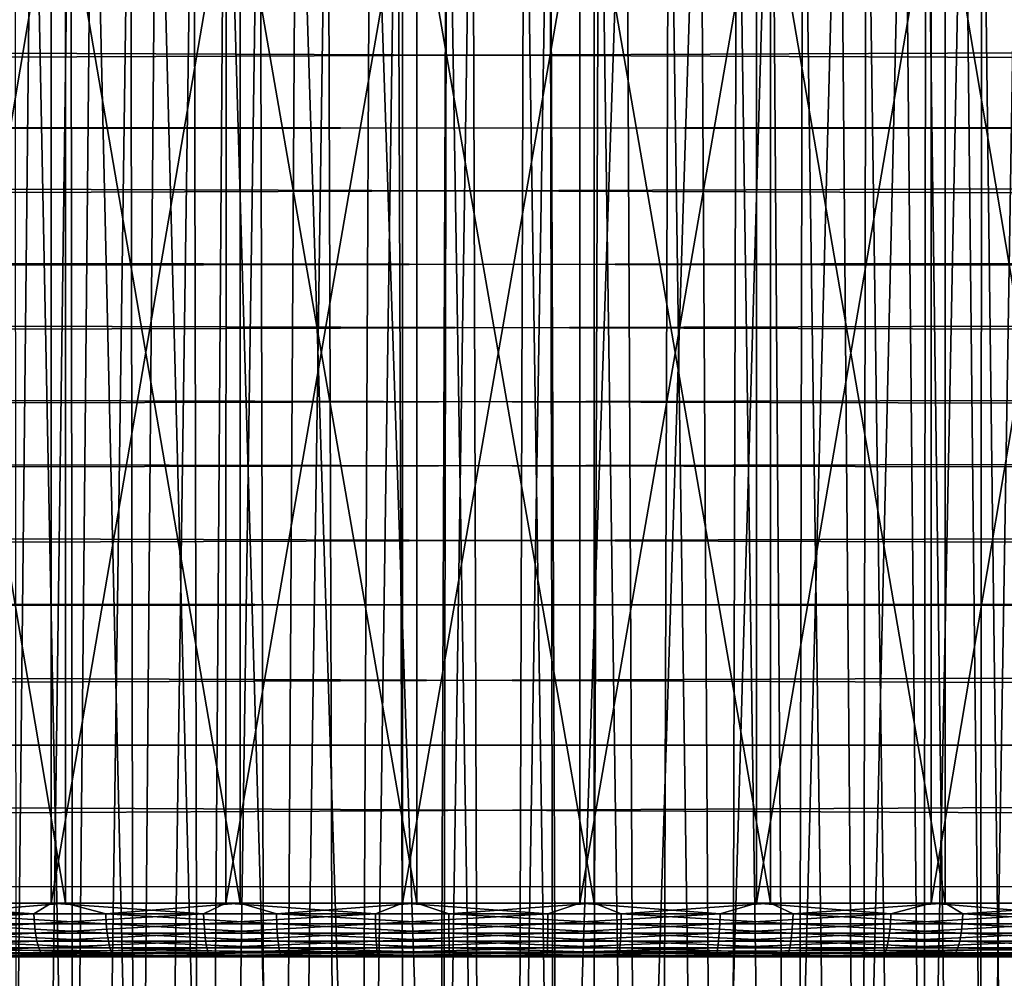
# Model space of a CAD drawing. Header units: millimetres. Extents: x -165 to 184, y -135 to 242.
# Tile 248 of 307: x 96.57 to 101.16, y 0.1 to 4.57. Entities that reach past the tile are written whole.
import ezdxf

# ---------------------------------------------------------------- set-up
doc = ezdxf.new("R2010")
doc.units = ezdxf.units.MM
doc.header["$LTSCALE"] = 81.481481
for name, color, linetype in [('217', 7, 'CONTINUOUS'), ('218', 7, 'CONTINUOUS'), ('222', 7, 'CONTINUOUS'), ('223', 7, 'CONTINUOUS'), ('225', 7, 'CONTINUOUS'), ('226', 7, 'CONTINUOUS'), ('261', 7, 'CONTINUOUS'), ('263', 7, 'CONTINUOUS')]:
    doc.layers.add(name, color=color, linetype=linetype)

msp = doc.modelspace()

# ---------------------------------------------------------------- linework, layer by layer
at = {"layer": '217', "linetype": 'CONTINUOUS'}
for points in [[(96.8054, 6.2, 2.815), (96.5448, 6.2, 2.6109), (96.5581, -12.3, 2.6222), (96.8054, 6.2, 2.815)], [(96.8268, -12.3, 2.83), (96.8054, 6.2, 2.815), (96.5581, -12.3, 2.6222), (96.8268, -12.3, 2.83)], [(97.0844, 6.2, 2.9932), (96.8054, 6.2, 2.815), (96.8268, -12.3, 2.83), (97.0844, 6.2, 2.9932)], [(97.1147, -12.3, 3.0104), (97.0844, 6.2, 2.9932), (96.8268, -12.3, 2.83), (97.1147, -12.3, 3.0104)], [(97.3791, 6.2, 3.1438), (97.0844, 6.2, 2.9932), (97.1147, -12.3, 3.0104), (97.3791, 6.2, 3.1438)], [(97.419, -12.3, 3.1615), (97.3791, 6.2, 3.1438), (97.1147, -12.3, 3.0104), (97.419, -12.3, 3.1615)], [(97.687, 6.2, 3.2655), (97.3791, 6.2, 3.1438), (97.419, -12.3, 3.1615), (97.687, 6.2, 3.2655)], [(97.7366, -12.3, 3.282), (97.687, 6.2, 3.2655), (97.419, -12.3, 3.1615), (97.7366, -12.3, 3.282)], [(98.005, 6.2, 3.3572), (97.687, 6.2, 3.2655), (97.7366, -12.3, 3.282), (98.005, 6.2, 3.3572)], [(98.0646, -12.3, 3.3707), (98.005, 6.2, 3.3572), (97.7366, -12.3, 3.282), (98.0646, -12.3, 3.3707)], [(98.3304, 6.2, 3.4179), (98.005, 6.2, 3.3572), (98.0646, -12.3, 3.3707), (98.3304, 6.2, 3.4179)], [(98.3996, -12.3, 3.4267), (98.3304, 6.2, 3.4179), (98.0646, -12.3, 3.3707), (98.3996, -12.3, 3.4267)], [(98.6797, 6.2, 3.4479), (98.3304, 6.2, 3.4179), (98.3996, -12.3, 3.4267), (98.6797, 6.2, 3.4479)], [(98.7386, -12.3, 3.4495), (98.6797, 6.2, 3.4479), (98.3996, -12.3, 3.4267), (98.7386, -12.3, 3.4495)], [(99.0409, 6.2, 3.4416), (98.6797, 6.2, 3.4479), (98.7386, -12.3, 3.4495), (99.0409, 6.2, 3.4416)], [(99.0782, -12.3, 3.4388), (99.0409, 6.2, 3.4416), (98.7386, -12.3, 3.4495), (99.0782, -12.3, 3.4388)], [(99.3961, 6.2, 3.3981), (99.0409, 6.2, 3.4416), (99.0782, -3.3, 3.4388), (99.3961, 6.2, 3.3981)], [(99.0782, -3.3, 3.4388), (99.0409, 6.2, 3.4416), (99.0782, -12.3, 3.4388), (99.0782, -3.3, 3.4388)], [(99.4421, -3.3, 3.3897), (99.3961, 6.2, 3.3981), (99.0782, -3.3, 3.4388), (99.4421, -3.3, 3.3897)], [(99.742, 6.2, 3.3189), (99.3961, 6.2, 3.3981), (99.4421, -3.3, 3.3897), (99.742, 6.2, 3.3189)], [(99.7987, -3.3, 3.3023), (99.742, 6.2, 3.3189), (99.4421, -3.3, 3.3897), (99.7987, -3.3, 3.3023)], [(100.0755, 6.2, 3.2056), (99.742, 6.2, 3.3189), (99.7987, -3.3, 3.3023), (100.0755, 6.2, 3.2056)], [(100.1441, -3.3, 3.1774), (100.0755, 6.2, 3.2056), (99.7987, -3.3, 3.3023), (100.1441, -3.3, 3.1774)], [(100.3934, 6.2, 3.06), (100.0755, 6.2, 3.2056), (100.1441, -3.3, 3.1774), (100.3934, 6.2, 3.06)], [(100.4742, -3.3, 3.0166), (100.3934, 6.2, 3.06), (100.1441, -3.3, 3.1774), (100.4742, -3.3, 3.0166)], [(100.6931, 6.2, 2.8842), (100.3934, 6.2, 3.06), (100.4742, -3.3, 3.0166), (100.6931, 6.2, 2.8842)], [(100.7853, -3.3, 2.8215), (100.6931, 6.2, 2.8842), (100.4742, -3.3, 3.0166), (100.7853, -3.3, 2.8215)], [(100.9722, 6.2, 2.6803), (100.6931, 6.2, 2.8842), (100.7853, -3.3, 2.8215), (100.9722, 6.2, 2.6803)], [(101.074, -3.3, 2.5945), (100.9722, 6.2, 2.6803), (100.7853, -3.3, 2.8215), (101.074, -3.3, 2.5945)], [(101.2283, 6.2, 2.4507), (100.9722, 6.2, 2.6803), (101.074, -3.3, 2.5945), (101.2283, 6.2, 2.4507)], [(101.3368, -3.3, 2.3381), (101.2283, 6.2, 2.4507), (101.074, -3.3, 2.5945), (101.3368, -3.3, 2.3381)]]:
    msp.add_3dface(points, dxfattribs=at)
at = {"layer": '218', "linetype": 'CONTINUOUS'}
for points in [[(96.6278, 6.2, -2.6803), (96.526, -3.3, -2.5945), (96.3717, 6.2, -2.4507), (96.6278, 6.2, -2.6803)], [(96.8147, -3.3, -2.8215), (96.526, -3.3, -2.5945), (96.6278, 6.2, -2.6803), (96.8147, -3.3, -2.8215)], [(96.9069, 6.2, -2.8842), (96.8147, -3.3, -2.8215), (96.6278, 6.2, -2.6803), (96.9069, 6.2, -2.8842)], [(97.1258, -3.3, -3.0166), (96.8147, -3.3, -2.8215), (96.9069, 6.2, -2.8842), (97.1258, -3.3, -3.0166)], [(97.2066, 6.2, -3.06), (97.1258, -3.3, -3.0166), (96.9069, 6.2, -2.8842), (97.2066, 6.2, -3.06)], [(97.4559, -3.3, -3.1774), (97.1258, -3.3, -3.0166), (97.2066, 6.2, -3.06), (97.4559, -3.3, -3.1774)], [(97.5245, 6.2, -3.2056), (97.4559, -3.3, -3.1774), (97.2066, 6.2, -3.06), (97.5245, 6.2, -3.2056)], [(97.8013, -3.3, -3.3023), (97.4559, -3.3, -3.1774), (97.5245, 6.2, -3.2056), (97.8013, -3.3, -3.3023)], [(97.858, 6.2, -3.3189), (97.8013, -3.3, -3.3023), (97.5245, 6.2, -3.2056), (97.858, 6.2, -3.3189)], [(98.1579, -3.3, -3.3897), (97.8013, -3.3, -3.3023), (97.858, 6.2, -3.3189), (98.1579, -3.3, -3.3897)], [(98.2039, 6.2, -3.3981), (98.1579, -3.3, -3.3897), (97.858, 6.2, -3.3189), (98.2039, 6.2, -3.3981)], [(98.5218, -3.3, -3.4388), (98.1579, -3.3, -3.3897), (98.2039, 6.2, -3.3981), (98.5218, -3.3, -3.4388)], [(98.5591, 6.2, -3.4416), (98.5218, -3.3, -3.4388), (98.2039, 6.2, -3.3981), (98.5591, 6.2, -3.4416)], [(98.5218, -12.3, -3.4388), (98.5218, -3.3, -3.4388), (98.5591, 6.2, -3.4416), (98.5218, -12.3, -3.4388)], [(98.8614, -12.3, -3.4495), (98.5218, -12.3, -3.4388), (98.5591, 6.2, -3.4416), (98.8614, -12.3, -3.4495)], [(98.9203, 6.2, -3.4479), (98.8614, -12.3, -3.4495), (98.5591, 6.2, -3.4416), (98.9203, 6.2, -3.4479)], [(99.2004, -12.3, -3.4267), (98.8614, -12.3, -3.4495), (98.9203, 6.2, -3.4479), (99.2004, -12.3, -3.4267)], [(99.2696, 6.2, -3.4179), (99.2004, -12.3, -3.4267), (98.9203, 6.2, -3.4479), (99.2696, 6.2, -3.4179)], [(99.5354, -12.3, -3.3707), (99.2004, -12.3, -3.4267), (99.2696, 6.2, -3.4179), (99.5354, -12.3, -3.3707)], [(99.595, 6.2, -3.3572), (99.5354, -12.3, -3.3707), (99.2696, 6.2, -3.4179), (99.595, 6.2, -3.3572)], [(99.8634, -12.3, -3.282), (99.5354, -12.3, -3.3707), (99.595, 6.2, -3.3572), (99.8634, -12.3, -3.282)], [(99.913, 6.2, -3.2655), (99.8634, -12.3, -3.282), (99.595, 6.2, -3.3572), (99.913, 6.2, -3.2655)], [(100.181, -12.3, -3.1615), (99.8634, -12.3, -3.282), (99.913, 6.2, -3.2655), (100.181, -12.3, -3.1615)], [(100.2209, 6.2, -3.1438), (100.181, -12.3, -3.1615), (99.913, 6.2, -3.2655), (100.2209, 6.2, -3.1438)], [(100.4853, -12.3, -3.0104), (100.181, -12.3, -3.1615), (100.2209, 6.2, -3.1438), (100.4853, -12.3, -3.0104)], [(100.5156, 6.2, -2.9932), (100.4853, -12.3, -3.0104), (100.2209, 6.2, -3.1438), (100.5156, 6.2, -2.9932)], [(100.7732, -12.3, -2.83), (100.4853, -12.3, -3.0104), (100.5156, 6.2, -2.9932), (100.7732, -12.3, -2.83)], [(100.7946, 6.2, -2.815), (100.7732, -12.3, -2.83), (100.5156, 6.2, -2.9932), (100.7946, 6.2, -2.815)], [(101.0419, -12.3, -2.6222), (100.7732, -12.3, -2.83), (100.7946, 6.2, -2.815), (101.0419, -12.3, -2.6222)], [(101.0552, 6.2, -2.6109), (101.0419, -12.3, -2.6222), (100.7946, 6.2, -2.815), (101.0552, 6.2, -2.6109)], [(101.289, -12.3, -2.389), (101.0419, -12.3, -2.6222), (101.0552, 6.2, -2.6109), (101.289, -12.3, -2.389)], [(101.295, 6.2, -2.3827), (101.289, -12.3, -2.389), (101.0552, 6.2, -2.6109), (101.295, 6.2, -2.3827)]]:
    msp.add_3dface(points, dxfattribs=at)
at = {"layer": '222', "linetype": 'CONTINUOUS'}
for points in [[(95.9787, 0.45, 9.5938), (96.184, 0.4012, 9.6468), (96.7806, 0.45, 9.794), (95.9787, 0.45, 9.5938)], [(96.184, 0.4012, 9.6468), (96.9687, 0.4012, 9.826), (96.7806, 0.45, 9.794), (96.184, 0.4012, 9.6468)], [(96.7806, 0.45, 9.794), (96.9687, 0.4012, 9.826), (97.5963, 0.45, 9.9273), (96.7806, 0.45, 9.794)], [(96.9687, 0.4012, 9.826), (97.7653, 0.4012, 9.9415), (97.5963, 0.45, 9.9273), (96.9687, 0.4012, 9.826)], [(97.5963, 0.45, 9.9273), (97.7653, 0.4012, 9.9415), (98.4202, 0.45, 9.9928), (97.5963, 0.45, 9.9273)], [(97.7653, 0.4012, 9.9415), (98.5686, 0.4012, 9.9925), (98.4202, 0.45, 9.9928), (97.7653, 0.4012, 9.9415)], [(98.4202, 0.45, 9.9928), (98.5686, 0.4012, 9.9925), (99.2467, 0.45, 9.99), (98.4202, 0.45, 9.9928)], [(98.5686, 0.4012, 9.9925), (99.3735, 0.4012, 9.9787), (99.2467, 0.45, 9.99), (98.5686, 0.4012, 9.9925)], [(99.2467, 0.45, 9.99), (99.3735, 0.4012, 9.9787), (100.0702, 0.45, 9.919), (99.2467, 0.45, 9.99)], [(99.3735, 0.4012, 9.9787), (100.1745, 0.4012, 9.9002), (100.0702, 0.45, 9.919), (99.3735, 0.4012, 9.9787)], [(100.0702, 0.45, 9.919), (100.1745, 0.4012, 9.9002), (100.8849, 0.45, 9.7802), (100.0702, 0.45, 9.919)], [(100.1745, 0.4012, 9.9002), (100.9667, 0.4012, 9.7575), (100.8849, 0.45, 9.7802), (100.1745, 0.4012, 9.9002)], [(100.8849, 0.45, 9.7802), (100.9667, 0.4012, 9.7575), (101.6854, 0.45, 9.5747), (100.8849, 0.45, 9.7802)], [(100.9667, 0.4012, 9.7575), (101.7449, 0.4012, 9.5515), (101.6854, 0.45, 9.5747), (100.9667, 0.4012, 9.7575)], [(96.1877, 0.3543, 9.633), (96.9713, 0.3543, 9.812), (96.184, 0.4012, 9.6468), (96.1877, 0.3543, 9.633)], [(96.184, 0.4012, 9.6468), (96.9713, 0.3543, 9.812), (96.9687, 0.4012, 9.826), (96.184, 0.4012, 9.6468)], [(96.9713, 0.3543, 9.812), (97.7668, 0.3543, 9.9273), (96.9687, 0.4012, 9.826), (96.9713, 0.3543, 9.812)], [(96.9687, 0.4012, 9.826), (97.7668, 0.3543, 9.9273), (97.7653, 0.4012, 9.9415), (96.9687, 0.4012, 9.826)], [(97.7668, 0.3543, 9.9273), (98.569, 0.3543, 9.9783), (97.7653, 0.4012, 9.9415), (97.7668, 0.3543, 9.9273)], [(97.7653, 0.4012, 9.9415), (98.569, 0.3543, 9.9783), (98.5686, 0.4012, 9.9925), (97.7653, 0.4012, 9.9415)], [(98.569, 0.3543, 9.9783), (99.3726, 0.3543, 9.9645), (98.5686, 0.4012, 9.9925), (98.569, 0.3543, 9.9783)], [(98.5686, 0.4012, 9.9925), (99.3726, 0.3543, 9.9645), (99.3735, 0.4012, 9.9787), (98.5686, 0.4012, 9.9925)], [(99.3726, 0.3543, 9.9645), (100.1726, 0.3543, 9.8861), (99.3735, 0.4012, 9.9787), (99.3726, 0.3543, 9.9645)], [(99.3735, 0.4012, 9.9787), (100.1726, 0.3543, 9.8861), (100.1745, 0.4012, 9.9002), (99.3735, 0.4012, 9.9787)], [(100.1726, 0.3543, 9.8861), (100.9636, 0.3543, 9.7436), (100.1745, 0.4012, 9.9002), (100.1726, 0.3543, 9.8861)], [(100.1745, 0.4012, 9.9002), (100.9636, 0.3543, 9.7436), (100.9667, 0.4012, 9.7575), (100.1745, 0.4012, 9.9002)], [(100.9636, 0.3543, 9.7436), (101.7407, 0.3543, 9.5379), (100.9667, 0.4012, 9.7575), (100.9636, 0.3543, 9.7436)], [(100.9667, 0.4012, 9.7575), (101.7407, 0.3543, 9.5379), (101.7449, 0.4012, 9.5515), (100.9667, 0.4012, 9.7575)], [(96.1938, 0.311, 9.6107), (96.9756, 0.311, 9.7893), (96.1877, 0.3543, 9.633), (96.1938, 0.311, 9.6107)], [(96.1877, 0.3543, 9.633), (96.9756, 0.311, 9.7893), (96.9713, 0.3543, 9.812), (96.1877, 0.3543, 9.633)], [(96.9756, 0.311, 9.7893), (97.7692, 0.311, 9.9043), (96.9713, 0.3543, 9.812), (96.9756, 0.311, 9.7893)], [(96.9713, 0.3543, 9.812), (97.7692, 0.311, 9.9043), (97.7668, 0.3543, 9.9273), (96.9713, 0.3543, 9.812)], [(97.7692, 0.311, 9.9043), (98.5695, 0.311, 9.9551), (97.7668, 0.3543, 9.9273), (97.7692, 0.311, 9.9043)], [(97.7668, 0.3543, 9.9273), (98.5695, 0.311, 9.9551), (98.569, 0.3543, 9.9783), (97.7668, 0.3543, 9.9273)], [(98.5695, 0.311, 9.9551), (99.3713, 0.311, 9.9414), (98.569, 0.3543, 9.9783), (98.5695, 0.311, 9.9551)], [(98.569, 0.3543, 9.9783), (99.3713, 0.311, 9.9414), (99.3726, 0.3543, 9.9645), (98.569, 0.3543, 9.9783)], [(99.3713, 0.311, 9.9414), (100.1694, 0.311, 9.8632), (99.3726, 0.3543, 9.9645), (99.3713, 0.311, 9.9414)], [(99.3726, 0.3543, 9.9645), (100.1694, 0.311, 9.8632), (100.1726, 0.3543, 9.8861), (99.3726, 0.3543, 9.9645)], [(100.1694, 0.311, 9.8632), (100.9586, 0.311, 9.721), (100.1726, 0.3543, 9.8861), (100.1694, 0.311, 9.8632)], [(100.1726, 0.3543, 9.8861), (100.9586, 0.311, 9.721), (100.9636, 0.3543, 9.7436), (100.1726, 0.3543, 9.8861)], [(100.9586, 0.311, 9.721), (101.7338, 0.311, 9.5158), (100.9636, 0.3543, 9.7436), (100.9586, 0.311, 9.721)], [(100.9636, 0.3543, 9.7436), (101.7338, 0.311, 9.5158), (101.7407, 0.3543, 9.5379), (100.9636, 0.3543, 9.7436)], [(96.2019, 0.2731, 9.5806), (96.9813, 0.2731, 9.7586), (96.1938, 0.311, 9.6107), (96.2019, 0.2731, 9.5806)], [(96.1938, 0.311, 9.6107), (96.9813, 0.2731, 9.7586), (96.9756, 0.311, 9.7893), (96.1938, 0.311, 9.6107)], [(96.9813, 0.2731, 9.7586), (97.7724, 0.2731, 9.8733), (96.9756, 0.311, 9.7893), (96.9813, 0.2731, 9.7586)], [(96.9756, 0.311, 9.7893), (97.7724, 0.2731, 9.8733), (97.7692, 0.311, 9.9043), (96.9756, 0.311, 9.7893)], [(97.7724, 0.2731, 9.8733), (98.5702, 0.2731, 9.924), (97.7692, 0.311, 9.9043), (97.7724, 0.2731, 9.8733)], [(97.7692, 0.311, 9.9043), (98.5702, 0.2731, 9.924), (98.5695, 0.311, 9.9551), (97.7692, 0.311, 9.9043)], [(98.5702, 0.2731, 9.924), (99.3695, 0.2731, 9.9103), (98.5695, 0.311, 9.9551), (98.5702, 0.2731, 9.924)], [(98.5695, 0.311, 9.9551), (99.3695, 0.2731, 9.9103), (99.3713, 0.311, 9.9414), (98.5695, 0.311, 9.9551)], [(99.3695, 0.2731, 9.9103), (100.1651, 0.2731, 9.8324), (99.3713, 0.311, 9.9414), (99.3695, 0.2731, 9.9103)], [(99.3713, 0.311, 9.9414), (100.1651, 0.2731, 9.8324), (100.1694, 0.311, 9.8632), (99.3713, 0.311, 9.9414)], [(100.1651, 0.2731, 9.8324), (100.9519, 0.2731, 9.6906), (100.1694, 0.311, 9.8632), (100.1651, 0.2731, 9.8324)], [(100.1694, 0.311, 9.8632), (100.9519, 0.2731, 9.6906), (100.9586, 0.311, 9.721), (100.1694, 0.311, 9.8632)], [(100.9519, 0.2731, 9.6906), (101.7247, 0.2731, 9.4861), (100.9586, 0.311, 9.721), (100.9519, 0.2731, 9.6906)], [(100.9586, 0.311, 9.721), (101.7247, 0.2731, 9.4861), (101.7338, 0.311, 9.5158), (100.9586, 0.311, 9.721)], [(96.2119, 0.242, 9.544), (96.9882, 0.242, 9.7213), (96.2019, 0.2731, 9.5806), (96.2119, 0.242, 9.544)], [(96.2019, 0.2731, 9.5806), (96.9882, 0.242, 9.7213), (96.9813, 0.2731, 9.7586), (96.2019, 0.2731, 9.5806)], [(96.2232, 0.2189, 9.5023), (96.9962, 0.2189, 9.6788), (96.2119, 0.242, 9.544), (96.2232, 0.2189, 9.5023)], [(96.2119, 0.242, 9.544), (96.9962, 0.2189, 9.6788), (96.9882, 0.242, 9.7213), (96.2119, 0.242, 9.544)], [(96.9882, 0.242, 9.7213), (97.7763, 0.242, 9.8356), (96.9813, 0.2731, 9.7586), (96.9882, 0.242, 9.7213)], [(96.9813, 0.2731, 9.7586), (97.7763, 0.242, 9.8356), (97.7724, 0.2731, 9.8733), (96.9813, 0.2731, 9.7586)], [(96.9962, 0.2189, 9.6788), (97.7808, 0.2189, 9.7926), (96.9882, 0.242, 9.7213), (96.9962, 0.2189, 9.6788)], [(96.9882, 0.242, 9.7213), (97.7808, 0.2189, 9.7926), (97.7763, 0.242, 9.8356), (96.9882, 0.242, 9.7213)], [(97.7763, 0.242, 9.8356), (98.5711, 0.242, 9.8861), (97.7724, 0.2731, 9.8733), (97.7763, 0.242, 9.8356)], [(97.7724, 0.2731, 9.8733), (98.5711, 0.242, 9.8861), (98.5702, 0.2731, 9.924), (97.7724, 0.2731, 9.8733)], [(97.7808, 0.2189, 9.7926), (98.5721, 0.2189, 9.8428), (97.7763, 0.242, 9.8356), (97.7808, 0.2189, 9.7926)], [(97.7763, 0.242, 9.8356), (98.5721, 0.2189, 9.8428), (98.5711, 0.242, 9.8861), (97.7763, 0.242, 9.8356)], [(98.5711, 0.242, 9.8861), (99.3673, 0.242, 9.8724), (98.5702, 0.2731, 9.924), (98.5711, 0.242, 9.8861)], [(98.5702, 0.2731, 9.924), (99.3673, 0.242, 9.8724), (99.3695, 0.2731, 9.9103), (98.5702, 0.2731, 9.924)], [(98.5721, 0.2189, 9.8428), (99.3649, 0.2189, 9.8292), (98.5711, 0.242, 9.8861), (98.5721, 0.2189, 9.8428)], [(98.5711, 0.242, 9.8861), (99.3649, 0.2189, 9.8292), (99.3673, 0.242, 9.8724), (98.5711, 0.242, 9.8861)], [(99.3649, 0.2189, 9.8292), (100.154, 0.2189, 9.7519), (99.3673, 0.242, 9.8724), (99.3649, 0.2189, 9.8292)], [(99.3673, 0.242, 9.8724), (100.1599, 0.242, 9.7948), (99.3695, 0.2731, 9.9103), (99.3673, 0.242, 9.8724)], [(99.3673, 0.242, 9.8724), (100.154, 0.2189, 9.7519), (100.1599, 0.242, 9.7948), (99.3673, 0.242, 9.8724)], [(99.3695, 0.2731, 9.9103), (100.1599, 0.242, 9.7948), (100.1651, 0.2731, 9.8324), (99.3695, 0.2731, 9.9103)], [(100.154, 0.2189, 9.7519), (100.9343, 0.2189, 9.6113), (100.1599, 0.242, 9.7948), (100.154, 0.2189, 9.7519)], [(100.1599, 0.242, 9.7948), (100.9436, 0.242, 9.6536), (100.1651, 0.2731, 9.8324), (100.1599, 0.242, 9.7948)], [(100.1599, 0.242, 9.7948), (100.9343, 0.2189, 9.6113), (100.9436, 0.242, 9.6536), (100.1599, 0.242, 9.7948)], [(100.1651, 0.2731, 9.8324), (100.9436, 0.242, 9.6536), (100.9519, 0.2731, 9.6906), (100.1651, 0.2731, 9.8324)], [(100.9343, 0.2189, 9.6113), (101.7007, 0.2189, 9.4084), (100.9436, 0.242, 9.6536), (100.9343, 0.2189, 9.6113)], [(100.9436, 0.242, 9.6536), (101.7135, 0.242, 9.4498), (100.9519, 0.2731, 9.6906), (100.9436, 0.242, 9.6536)], [(100.9436, 0.242, 9.6536), (101.7007, 0.2189, 9.4084), (101.7135, 0.242, 9.4498), (100.9436, 0.242, 9.6536)], [(100.9519, 0.2731, 9.6906), (101.7135, 0.242, 9.4498), (101.7247, 0.2731, 9.4861), (100.9519, 0.2731, 9.6906)], [(96.2355, 0.2047, 9.4569), (97.0048, 0.2047, 9.6326), (96.2232, 0.2189, 9.5023), (96.2355, 0.2047, 9.4569)], [(96.2232, 0.2189, 9.5023), (97.0048, 0.2047, 9.6326), (96.9962, 0.2189, 9.6788), (96.2232, 0.2189, 9.5023)], [(96.4269, 0.2, 9.4568), (96.8237, 0.2, 9.5476), (96.2355, 0.2047, 9.4569), (96.4269, 0.2, 9.4568)], [(96.2355, 0.2047, 9.4569), (96.8237, 0.2, 9.5476), (97.0048, 0.2047, 9.6326), (96.2355, 0.2047, 9.4569)], [(96.8237, 0.2, 9.5476), (97.5463, 0.2, 9.6691), (97.0048, 0.2047, 9.6326), (96.8237, 0.2, 9.5476)], [(97.0048, 0.2047, 9.6326), (97.7857, 0.2047, 9.7458), (96.9962, 0.2189, 9.6788), (97.0048, 0.2047, 9.6326)], [(96.9962, 0.2189, 9.6788), (97.7857, 0.2047, 9.7458), (97.7808, 0.2189, 9.7926), (96.9962, 0.2189, 9.6788)], [(97.0048, 0.2047, 9.6326), (97.5463, 0.2, 9.6691), (97.7857, 0.2047, 9.7458), (97.0048, 0.2047, 9.6326)], [(97.5463, 0.2, 9.6691), (98.2685, 0.2, 9.7355), (97.7857, 0.2047, 9.7458), (97.5463, 0.2, 9.6691)], [(97.7857, 0.2047, 9.7458), (98.5732, 0.2047, 9.7959), (97.7808, 0.2189, 9.7926), (97.7857, 0.2047, 9.7458)], [(97.7808, 0.2189, 9.7926), (98.5732, 0.2047, 9.7959), (98.5721, 0.2189, 9.8428), (97.7808, 0.2189, 9.7926)], [(97.7857, 0.2047, 9.7458), (98.2685, 0.2, 9.7355), (98.5732, 0.2047, 9.7959), (97.7857, 0.2047, 9.7458)], [(98.2685, 0.2, 9.7355), (98.9937, 0.2, 9.7481), (98.5732, 0.2047, 9.7959), (98.2685, 0.2, 9.7355)], [(98.5732, 0.2047, 9.7959), (99.3622, 0.2047, 9.7823), (98.5721, 0.2189, 9.8428), (98.5732, 0.2047, 9.7959)], [(98.5721, 0.2189, 9.8428), (99.3622, 0.2047, 9.7823), (99.3649, 0.2189, 9.8292), (98.5721, 0.2189, 9.8428)], [(98.5732, 0.2047, 9.7959), (98.9937, 0.2, 9.7481), (99.3622, 0.2047, 9.7823), (98.5732, 0.2047, 9.7959)], [(98.9937, 0.2, 9.7481), (99.7179, 0.2, 9.7067), (99.3622, 0.2047, 9.7823), (98.9937, 0.2, 9.7481)], [(99.3622, 0.2047, 9.7823), (100.1475, 0.2047, 9.7054), (99.3649, 0.2189, 9.8292), (99.3622, 0.2047, 9.7823)], [(99.3622, 0.2047, 9.7823), (99.7179, 0.2, 9.7067), (100.1475, 0.2047, 9.7054), (99.3622, 0.2047, 9.7823)], [(99.3649, 0.2189, 9.8292), (100.1475, 0.2047, 9.7054), (100.154, 0.2189, 9.7519), (99.3649, 0.2189, 9.8292)], [(99.7179, 0.2, 9.7067), (100.4369, 0.2, 9.6116), (100.1475, 0.2047, 9.7054), (99.7179, 0.2, 9.7067)], [(100.1475, 0.2047, 9.7054), (100.9241, 0.2047, 9.5655), (100.154, 0.2189, 9.7519), (100.1475, 0.2047, 9.7054)], [(100.1475, 0.2047, 9.7054), (100.4369, 0.2, 9.6116), (100.9241, 0.2047, 9.5655), (100.1475, 0.2047, 9.7054)], [(100.154, 0.2189, 9.7519), (100.9241, 0.2047, 9.5655), (100.9343, 0.2189, 9.6113), (100.154, 0.2189, 9.7519)], [(100.4369, 0.2, 9.6116), (101.1469, 0.2, 9.4633), (100.9241, 0.2047, 9.5655), (100.4369, 0.2, 9.6116)], [(100.9241, 0.2047, 9.5655), (101.6869, 0.2047, 9.3636), (100.9343, 0.2189, 9.6113), (100.9241, 0.2047, 9.5655)], [(100.9241, 0.2047, 9.5655), (101.1469, 0.2, 9.4633), (101.6869, 0.2047, 9.3636), (100.9241, 0.2047, 9.5655)], [(100.9343, 0.2189, 9.6113), (101.6869, 0.2047, 9.3636), (101.7007, 0.2189, 9.4084), (100.9343, 0.2189, 9.6113)], [(101.1469, 0.2, 9.4633), (101.8439, 0.2, 9.2627), (101.6869, 0.2047, 9.3636), (101.1469, 0.2, 9.4633)]]:
    msp.add_3dface(points, dxfattribs=at)
at = {"layer": '223', "linetype": 'CONTINUOUS'}
for points in [[(96.6333, 0.4012, -9.7575), (95.8551, 0.4012, -9.5515), (95.9146, 0.45, -9.5747), (96.6333, 0.4012, -9.7575)], [(96.7151, 0.45, -9.7802), (96.6333, 0.4012, -9.7575), (95.9146, 0.45, -9.5747), (96.7151, 0.45, -9.7802)], [(97.4255, 0.4012, -9.9002), (96.6333, 0.4012, -9.7575), (96.7151, 0.45, -9.7802), (97.4255, 0.4012, -9.9002)], [(97.5298, 0.45, -9.919), (97.4255, 0.4012, -9.9002), (96.7151, 0.45, -9.7802), (97.5298, 0.45, -9.919)], [(98.2265, 0.4012, -9.9787), (97.4255, 0.4012, -9.9002), (97.5298, 0.45, -9.919), (98.2265, 0.4012, -9.9787)], [(98.3533, 0.45, -9.99), (98.2265, 0.4012, -9.9787), (97.5298, 0.45, -9.919), (98.3533, 0.45, -9.99)], [(99.0314, 0.4012, -9.9925), (98.2265, 0.4012, -9.9787), (98.3533, 0.45, -9.99), (99.0314, 0.4012, -9.9925)], [(99.1798, 0.45, -9.9928), (99.0314, 0.4012, -9.9925), (98.3533, 0.45, -9.99), (99.1798, 0.45, -9.9928)], [(99.8347, 0.4012, -9.9415), (99.0314, 0.4012, -9.9925), (99.1798, 0.45, -9.9928), (99.8347, 0.4012, -9.9415)], [(100.0037, 0.45, -9.9273), (99.8347, 0.4012, -9.9415), (99.1798, 0.45, -9.9928), (100.0037, 0.45, -9.9273)], [(100.6313, 0.4012, -9.826), (99.8347, 0.4012, -9.9415), (100.0037, 0.45, -9.9273), (100.6313, 0.4012, -9.826)], [(100.8194, 0.45, -9.794), (100.6313, 0.4012, -9.826), (100.0037, 0.45, -9.9273), (100.8194, 0.45, -9.794)], [(101.416, 0.4012, -9.6468), (100.6313, 0.4012, -9.826), (100.8194, 0.45, -9.794), (101.416, 0.4012, -9.6468)], [(101.6213, 0.45, -9.5938), (101.416, 0.4012, -9.6468), (100.8194, 0.45, -9.794), (101.6213, 0.45, -9.5938)], [(95.8551, 0.4012, -9.5515), (96.6333, 0.4012, -9.7575), (95.8593, 0.3543, -9.5379), (95.8551, 0.4012, -9.5515)], [(96.6333, 0.4012, -9.7575), (96.6364, 0.3543, -9.7436), (95.8593, 0.3543, -9.5379), (96.6333, 0.4012, -9.7575)], [(96.6333, 0.4012, -9.7575), (97.4255, 0.4012, -9.9002), (96.6364, 0.3543, -9.7436), (96.6333, 0.4012, -9.7575)], [(97.4255, 0.4012, -9.9002), (97.4274, 0.3543, -9.8861), (96.6364, 0.3543, -9.7436), (97.4255, 0.4012, -9.9002)], [(97.4255, 0.4012, -9.9002), (98.2265, 0.4012, -9.9787), (97.4274, 0.3543, -9.8861), (97.4255, 0.4012, -9.9002)], [(98.2265, 0.4012, -9.9787), (98.2274, 0.3543, -9.9645), (97.4274, 0.3543, -9.8861), (98.2265, 0.4012, -9.9787)], [(98.2265, 0.4012, -9.9787), (99.0314, 0.4012, -9.9925), (98.2274, 0.3543, -9.9645), (98.2265, 0.4012, -9.9787)], [(99.0314, 0.4012, -9.9925), (99.031, 0.3543, -9.9783), (98.2274, 0.3543, -9.9645), (99.0314, 0.4012, -9.9925)], [(99.0314, 0.4012, -9.9925), (99.8347, 0.4012, -9.9415), (99.031, 0.3543, -9.9783), (99.0314, 0.4012, -9.9925)], [(99.8347, 0.4012, -9.9415), (99.8332, 0.3543, -9.9273), (99.031, 0.3543, -9.9783), (99.8347, 0.4012, -9.9415)], [(99.8347, 0.4012, -9.9415), (100.6313, 0.4012, -9.826), (99.8332, 0.3543, -9.9273), (99.8347, 0.4012, -9.9415)], [(100.6313, 0.4012, -9.826), (100.6287, 0.3543, -9.812), (99.8332, 0.3543, -9.9273), (100.6313, 0.4012, -9.826)], [(100.6313, 0.4012, -9.826), (101.416, 0.4012, -9.6468), (100.6287, 0.3543, -9.812), (100.6313, 0.4012, -9.826)], [(101.416, 0.4012, -9.6468), (101.4123, 0.3543, -9.633), (100.6287, 0.3543, -9.812), (101.416, 0.4012, -9.6468)], [(96.6364, 0.3543, -9.7436), (95.8662, 0.311, -9.5158), (95.8593, 0.3543, -9.5379), (96.6364, 0.3543, -9.7436)], [(96.6414, 0.311, -9.721), (95.8662, 0.311, -9.5158), (96.6364, 0.3543, -9.7436), (96.6414, 0.311, -9.721)], [(97.4274, 0.3543, -9.8861), (96.6414, 0.311, -9.721), (96.6364, 0.3543, -9.7436), (97.4274, 0.3543, -9.8861)], [(97.4306, 0.311, -9.8632), (96.6414, 0.311, -9.721), (97.4274, 0.3543, -9.8861), (97.4306, 0.311, -9.8632)], [(98.2274, 0.3543, -9.9645), (97.4306, 0.311, -9.8632), (97.4274, 0.3543, -9.8861), (98.2274, 0.3543, -9.9645)], [(98.2287, 0.311, -9.9414), (97.4306, 0.311, -9.8632), (98.2274, 0.3543, -9.9645), (98.2287, 0.311, -9.9414)], [(99.031, 0.3543, -9.9783), (98.2287, 0.311, -9.9414), (98.2274, 0.3543, -9.9645), (99.031, 0.3543, -9.9783)], [(99.0305, 0.311, -9.9551), (98.2287, 0.311, -9.9414), (99.031, 0.3543, -9.9783), (99.0305, 0.311, -9.9551)], [(99.8308, 0.311, -9.9043), (99.0305, 0.311, -9.9551), (99.8332, 0.3543, -9.9273), (99.8308, 0.311, -9.9043)], [(99.8332, 0.3543, -9.9273), (99.0305, 0.311, -9.9551), (99.031, 0.3543, -9.9783), (99.8332, 0.3543, -9.9273)], [(100.6244, 0.311, -9.7893), (99.8308, 0.311, -9.9043), (100.6287, 0.3543, -9.812), (100.6244, 0.311, -9.7893)], [(100.6287, 0.3543, -9.812), (99.8308, 0.311, -9.9043), (99.8332, 0.3543, -9.9273), (100.6287, 0.3543, -9.812)], [(101.4062, 0.311, -9.6107), (100.6244, 0.311, -9.7893), (101.4123, 0.3543, -9.633), (101.4062, 0.311, -9.6107)], [(101.4123, 0.3543, -9.633), (100.6244, 0.311, -9.7893), (100.6287, 0.3543, -9.812), (101.4123, 0.3543, -9.633)], [(96.6414, 0.311, -9.721), (95.8753, 0.2731, -9.4861), (95.8662, 0.311, -9.5158), (96.6414, 0.311, -9.721)], [(96.6481, 0.2731, -9.6906), (95.8753, 0.2731, -9.4861), (96.6414, 0.311, -9.721), (96.6481, 0.2731, -9.6906)], [(97.4306, 0.311, -9.8632), (96.6481, 0.2731, -9.6906), (96.6414, 0.311, -9.721), (97.4306, 0.311, -9.8632)], [(97.4349, 0.2731, -9.8324), (96.6481, 0.2731, -9.6906), (97.4306, 0.311, -9.8632), (97.4349, 0.2731, -9.8324)], [(98.2287, 0.311, -9.9414), (97.4349, 0.2731, -9.8324), (97.4306, 0.311, -9.8632), (98.2287, 0.311, -9.9414)], [(98.2305, 0.2731, -9.9103), (97.4349, 0.2731, -9.8324), (98.2287, 0.311, -9.9414), (98.2305, 0.2731, -9.9103)], [(99.0305, 0.311, -9.9551), (98.2305, 0.2731, -9.9103), (98.2287, 0.311, -9.9414), (99.0305, 0.311, -9.9551)], [(99.0298, 0.2731, -9.924), (98.2305, 0.2731, -9.9103), (99.0305, 0.311, -9.9551), (99.0298, 0.2731, -9.924)], [(99.8276, 0.2731, -9.8733), (99.0298, 0.2731, -9.924), (99.8308, 0.311, -9.9043), (99.8276, 0.2731, -9.8733)], [(99.8308, 0.311, -9.9043), (99.0298, 0.2731, -9.924), (99.0305, 0.311, -9.9551), (99.8308, 0.311, -9.9043)], [(100.6187, 0.2731, -9.7586), (99.8276, 0.2731, -9.8733), (100.6244, 0.311, -9.7893), (100.6187, 0.2731, -9.7586)], [(100.6244, 0.311, -9.7893), (99.8276, 0.2731, -9.8733), (99.8308, 0.311, -9.9043), (100.6244, 0.311, -9.7893)], [(101.3981, 0.2731, -9.5806), (100.6187, 0.2731, -9.7586), (101.4062, 0.311, -9.6107), (101.3981, 0.2731, -9.5806)], [(101.4062, 0.311, -9.6107), (100.6187, 0.2731, -9.7586), (100.6244, 0.311, -9.7893), (101.4062, 0.311, -9.6107)], [(96.6481, 0.2731, -9.6906), (95.8865, 0.242, -9.4498), (95.8753, 0.2731, -9.4861), (96.6481, 0.2731, -9.6906)], [(96.6564, 0.242, -9.6536), (95.8865, 0.242, -9.4498), (96.6481, 0.2731, -9.6906), (96.6564, 0.242, -9.6536)], [(96.6564, 0.242, -9.6536), (95.8993, 0.2189, -9.4084), (95.8865, 0.242, -9.4498), (96.6564, 0.242, -9.6536)], [(96.6657, 0.2189, -9.6113), (95.8993, 0.2189, -9.4084), (96.6564, 0.242, -9.6536), (96.6657, 0.2189, -9.6113)], [(97.4349, 0.2731, -9.8324), (96.6564, 0.242, -9.6536), (96.6481, 0.2731, -9.6906), (97.4349, 0.2731, -9.8324)], [(97.4401, 0.242, -9.7948), (96.6564, 0.242, -9.6536), (97.4349, 0.2731, -9.8324), (97.4401, 0.242, -9.7948)], [(97.4401, 0.242, -9.7948), (96.6657, 0.2189, -9.6113), (96.6564, 0.242, -9.6536), (97.4401, 0.242, -9.7948)], [(97.446, 0.2189, -9.7519), (96.6657, 0.2189, -9.6113), (97.4401, 0.242, -9.7948), (97.446, 0.2189, -9.7519)], [(98.2305, 0.2731, -9.9103), (97.4401, 0.242, -9.7948), (97.4349, 0.2731, -9.8324), (98.2305, 0.2731, -9.9103)], [(98.2327, 0.242, -9.8724), (97.4401, 0.242, -9.7948), (98.2305, 0.2731, -9.9103), (98.2327, 0.242, -9.8724)], [(98.2327, 0.242, -9.8724), (97.446, 0.2189, -9.7519), (97.4401, 0.242, -9.7948), (98.2327, 0.242, -9.8724)], [(98.2351, 0.2189, -9.8292), (97.446, 0.2189, -9.7519), (98.2327, 0.242, -9.8724), (98.2351, 0.2189, -9.8292)], [(99.0298, 0.2731, -9.924), (98.2327, 0.242, -9.8724), (98.2305, 0.2731, -9.9103), (99.0298, 0.2731, -9.924)], [(99.0289, 0.242, -9.8861), (98.2327, 0.242, -9.8724), (99.0298, 0.2731, -9.924), (99.0289, 0.242, -9.8861)], [(99.0289, 0.242, -9.8861), (98.2351, 0.2189, -9.8292), (98.2327, 0.242, -9.8724), (99.0289, 0.242, -9.8861)], [(99.0279, 0.2189, -9.8428), (98.2351, 0.2189, -9.8292), (99.0289, 0.242, -9.8861), (99.0279, 0.2189, -9.8428)], [(99.8192, 0.2189, -9.7926), (99.0279, 0.2189, -9.8428), (99.8237, 0.242, -9.8356), (99.8192, 0.2189, -9.7926)], [(99.8237, 0.242, -9.8356), (99.0279, 0.2189, -9.8428), (99.0289, 0.242, -9.8861), (99.8237, 0.242, -9.8356)], [(99.8237, 0.242, -9.8356), (99.0289, 0.242, -9.8861), (99.8276, 0.2731, -9.8733), (99.8237, 0.242, -9.8356)], [(99.8276, 0.2731, -9.8733), (99.0289, 0.242, -9.8861), (99.0298, 0.2731, -9.924), (99.8276, 0.2731, -9.8733)], [(100.6038, 0.2189, -9.6788), (99.8192, 0.2189, -9.7926), (100.6118, 0.242, -9.7213), (100.6038, 0.2189, -9.6788)], [(100.6118, 0.242, -9.7213), (99.8192, 0.2189, -9.7926), (99.8237, 0.242, -9.8356), (100.6118, 0.242, -9.7213)], [(100.6118, 0.242, -9.7213), (99.8237, 0.242, -9.8356), (100.6187, 0.2731, -9.7586), (100.6118, 0.242, -9.7213)], [(100.6187, 0.2731, -9.7586), (99.8237, 0.242, -9.8356), (99.8276, 0.2731, -9.8733), (100.6187, 0.2731, -9.7586)], [(101.3768, 0.2189, -9.5023), (100.6038, 0.2189, -9.6788), (101.3881, 0.242, -9.544), (101.3768, 0.2189, -9.5023)], [(101.3881, 0.242, -9.544), (100.6038, 0.2189, -9.6788), (100.6118, 0.242, -9.7213), (101.3881, 0.242, -9.544)], [(101.3881, 0.242, -9.544), (100.6118, 0.242, -9.7213), (101.3981, 0.2731, -9.5806), (101.3881, 0.242, -9.544)], [(101.3981, 0.2731, -9.5806), (100.6118, 0.242, -9.7213), (100.6187, 0.2731, -9.7586), (101.3981, 0.2731, -9.5806)], [(96.6657, 0.2189, -9.6113), (95.9131, 0.2047, -9.3636), (95.8993, 0.2189, -9.4084), (96.6657, 0.2189, -9.6113)], [(96.6759, 0.2047, -9.5655), (95.9131, 0.2047, -9.3636), (96.6657, 0.2189, -9.6113), (96.6759, 0.2047, -9.5655)], [(96.6759, 0.2047, -9.5655), (96.4531, 0.2, -9.4633), (95.9131, 0.2047, -9.3636), (96.6759, 0.2047, -9.5655)], [(97.1631, 0.2, -9.6116), (96.4531, 0.2, -9.4633), (96.6759, 0.2047, -9.5655), (97.1631, 0.2, -9.6116)], [(97.446, 0.2189, -9.7519), (96.6759, 0.2047, -9.5655), (96.6657, 0.2189, -9.6113), (97.446, 0.2189, -9.7519)], [(97.4525, 0.2047, -9.7054), (96.6759, 0.2047, -9.5655), (97.446, 0.2189, -9.7519), (97.4525, 0.2047, -9.7054)], [(97.4525, 0.2047, -9.7054), (97.1631, 0.2, -9.6116), (96.6759, 0.2047, -9.5655), (97.4525, 0.2047, -9.7054)], [(97.8821, 0.2, -9.7067), (97.1631, 0.2, -9.6116), (97.4525, 0.2047, -9.7054), (97.8821, 0.2, -9.7067)], [(98.2351, 0.2189, -9.8292), (97.4525, 0.2047, -9.7054), (97.446, 0.2189, -9.7519), (98.2351, 0.2189, -9.8292)], [(98.2378, 0.2047, -9.7823), (97.4525, 0.2047, -9.7054), (98.2351, 0.2189, -9.8292), (98.2378, 0.2047, -9.7823)], [(98.2378, 0.2047, -9.7823), (97.8821, 0.2, -9.7067), (97.4525, 0.2047, -9.7054), (98.2378, 0.2047, -9.7823)], [(98.6063, 0.2, -9.7481), (97.8821, 0.2, -9.7067), (98.2378, 0.2047, -9.7823), (98.6063, 0.2, -9.7481)], [(99.0279, 0.2189, -9.8428), (98.2378, 0.2047, -9.7823), (98.2351, 0.2189, -9.8292), (99.0279, 0.2189, -9.8428)], [(99.0268, 0.2047, -9.7959), (98.2378, 0.2047, -9.7823), (99.0279, 0.2189, -9.8428), (99.0268, 0.2047, -9.7959)], [(99.0268, 0.2047, -9.7959), (98.6063, 0.2, -9.7481), (98.2378, 0.2047, -9.7823), (99.0268, 0.2047, -9.7959)], [(99.3315, 0.2, -9.7355), (98.6063, 0.2, -9.7481), (99.0268, 0.2047, -9.7959), (99.3315, 0.2, -9.7355)], [(99.8143, 0.2047, -9.7458), (99.0268, 0.2047, -9.7959), (99.8192, 0.2189, -9.7926), (99.8143, 0.2047, -9.7458)], [(99.8192, 0.2189, -9.7926), (99.0268, 0.2047, -9.7959), (99.0279, 0.2189, -9.8428), (99.8192, 0.2189, -9.7926)], [(99.8143, 0.2047, -9.7458), (99.3315, 0.2, -9.7355), (99.0268, 0.2047, -9.7959), (99.8143, 0.2047, -9.7458)], [(100.0537, 0.2, -9.6691), (99.3315, 0.2, -9.7355), (99.8143, 0.2047, -9.7458), (100.0537, 0.2, -9.6691)], [(100.5952, 0.2047, -9.6326), (99.8143, 0.2047, -9.7458), (100.6038, 0.2189, -9.6788), (100.5952, 0.2047, -9.6326)], [(100.6038, 0.2189, -9.6788), (99.8143, 0.2047, -9.7458), (99.8192, 0.2189, -9.7926), (100.6038, 0.2189, -9.6788)], [(100.5952, 0.2047, -9.6326), (100.0537, 0.2, -9.6691), (99.8143, 0.2047, -9.7458), (100.5952, 0.2047, -9.6326)], [(100.7763, 0.2, -9.5476), (100.0537, 0.2, -9.6691), (100.5952, 0.2047, -9.6326), (100.7763, 0.2, -9.5476)], [(101.3645, 0.2047, -9.4569), (100.5952, 0.2047, -9.6326), (101.3768, 0.2189, -9.5023), (101.3645, 0.2047, -9.4569)], [(101.3768, 0.2189, -9.5023), (100.5952, 0.2047, -9.6326), (100.6038, 0.2189, -9.6788), (101.3768, 0.2189, -9.5023)], [(101.3645, 0.2047, -9.4569), (100.7763, 0.2, -9.5476), (100.5952, 0.2047, -9.6326), (101.3645, 0.2047, -9.4569)], [(101.1731, 0.2, -9.4568), (100.7763, 0.2, -9.5476), (101.3645, 0.2047, -9.4569), (101.1731, 0.2, -9.4568)]]:
    msp.add_3dface(points, dxfattribs=at)
at = {"layer": '225', "linetype": 'CONTINUOUS'}
for points in [[(95.9787, 0.45, 9.5938), (96.7806, 0.45, 9.794), (95.9787, 5.2, 9.5938), (95.9787, 0.45, 9.5938)], [(95.9787, 5.2, 9.5938), (96.7806, 0.45, 9.794), (96.7806, 5.2, 9.794), (95.9787, 5.2, 9.5938)], [(96.7806, 0.45, 9.794), (97.5963, 0.45, 9.9273), (96.7806, 5.2, 9.794), (96.7806, 0.45, 9.794)], [(96.7806, 5.2, 9.794), (97.5963, 0.45, 9.9273), (97.5963, 5.2, 9.9273), (96.7806, 5.2, 9.794)], [(97.5963, 0.45, 9.9273), (98.4202, 0.45, 9.9928), (97.5963, 5.2, 9.9273), (97.5963, 0.45, 9.9273)], [(97.5963, 5.2, 9.9273), (98.4202, 0.45, 9.9928), (98.4202, 5.2, 9.9928), (97.5963, 5.2, 9.9273)], [(98.4202, 0.45, 9.9928), (99.2467, 0.45, 9.99), (98.4202, 5.2, 9.9928), (98.4202, 0.45, 9.9928)], [(98.4202, 5.2, 9.9928), (99.2467, 0.45, 9.99), (99.2467, 5.2, 9.99), (98.4202, 5.2, 9.9928)], [(99.2467, 0.45, 9.99), (100.0702, 0.45, 9.919), (99.2467, 5.2, 9.99), (99.2467, 0.45, 9.99)], [(99.2467, 5.2, 9.99), (100.0702, 0.45, 9.919), (100.0701, 5.2, 9.919), (99.2467, 5.2, 9.99)], [(100.0702, 0.45, 9.919), (100.8849, 0.45, 9.7802), (100.0701, 5.2, 9.919), (100.0702, 0.45, 9.919)], [(100.0701, 5.2, 9.919), (100.8849, 0.45, 9.7802), (100.8849, 5.2, 9.7802), (100.0701, 5.2, 9.919)], [(100.8849, 0.45, 9.7802), (101.6854, 0.45, 9.5747), (100.8849, 5.2, 9.7802), (100.8849, 0.45, 9.7802)], [(100.8849, 5.2, 9.7802), (101.6854, 0.45, 9.5747), (101.6854, 5.2, 9.5747), (100.8849, 5.2, 9.7802)]]:
    msp.add_3dface(points, dxfattribs=at)
at = {"layer": '226', "linetype": 'CONTINUOUS'}
for points in [[(96.7151, 0.45, -9.7802), (95.9146, 0.45, -9.5747), (96.7151, 5.2, -9.7802), (96.7151, 0.45, -9.7802)], [(96.7151, 5.2, -9.7802), (95.9146, 0.45, -9.5747), (95.9146, 5.2, -9.5747), (96.7151, 5.2, -9.7802)], [(97.5298, 0.45, -9.919), (96.7151, 0.45, -9.7802), (97.5299, 5.2, -9.919), (97.5298, 0.45, -9.919)], [(97.5299, 5.2, -9.919), (96.7151, 0.45, -9.7802), (96.7151, 5.2, -9.7802), (97.5299, 5.2, -9.919)], [(98.3533, 0.45, -9.99), (97.5298, 0.45, -9.919), (98.3533, 5.2, -9.99), (98.3533, 0.45, -9.99)], [(98.3533, 5.2, -9.99), (97.5298, 0.45, -9.919), (97.5299, 5.2, -9.919), (98.3533, 5.2, -9.99)], [(99.1798, 0.45, -9.9928), (98.3533, 0.45, -9.99), (99.1798, 5.2, -9.9928), (99.1798, 0.45, -9.9928)], [(99.1798, 5.2, -9.9928), (98.3533, 0.45, -9.99), (98.3533, 5.2, -9.99), (99.1798, 5.2, -9.9928)], [(100.0037, 0.45, -9.9273), (99.1798, 0.45, -9.9928), (100.0037, 5.2, -9.9273), (100.0037, 0.45, -9.9273)], [(100.0037, 5.2, -9.9273), (99.1798, 0.45, -9.9928), (99.1798, 5.2, -9.9928), (100.0037, 5.2, -9.9273)], [(100.8194, 0.45, -9.794), (100.0037, 0.45, -9.9273), (100.8194, 5.2, -9.794), (100.8194, 0.45, -9.794)], [(100.8194, 5.2, -9.794), (100.0037, 0.45, -9.9273), (100.0037, 5.2, -9.9273), (100.8194, 5.2, -9.794)], [(101.6213, 0.45, -9.5938), (100.8194, 0.45, -9.794), (101.6213, 5.2, -9.5938), (101.6213, 0.45, -9.5938)], [(101.6213, 5.2, -9.5938), (100.8194, 0.45, -9.794), (100.8194, 5.2, -9.794), (101.6213, 5.2, -9.5938)]]:
    msp.add_3dface(points, dxfattribs=at)
at = {"layer": '261', "linetype": 'CONTINUOUS'}
for points in [[(33.6973, 4.7096, 63), (33.2112, 4.1264, 63), (163.8287, 4.6788, 63), (33.6973, 4.7096, 63)], [(163.8287, 4.6788, 63), (33.2112, 4.1264, 63), (164.3916, 4.0016, 63), (163.8287, 4.6788, 63)], [(33.2112, 4.1264, 63), (32.7304, 3.5389, 63), (164.3916, 4.0016, 63), (33.2112, 4.1264, 63)], [(164.3916, 4.0016, 63), (32.7304, 3.5389, 63), (164.9483, 3.3177, 63), (164.3916, 4.0016, 63)], [(32.7304, 3.5389, 63), (32.2549, 2.9471, 63), (164.9483, 3.3177, 63), (32.7304, 3.5389, 63)], [(164.9483, 3.3177, 63), (32.2549, 2.9471, 63), (165.4987, 2.6271, 63), (164.9483, 3.3177, 63)], [(32.2549, 2.9471, 63), (31.7847, 2.3512, 63), (165.4987, 2.6271, 63), (32.2549, 2.9471, 63)], [(165.4987, 2.6271, 63), (31.7847, 2.3512, 63), (166.0427, 1.9297, 63), (165.4987, 2.6271, 63)], [(31.7847, 2.3512, 63), (31.3198, 1.7511, 63), (166.0427, 1.9297, 63), (31.7847, 2.3512, 63)], [(166.0427, 1.9297, 63), (31.3198, 1.7511, 63), (166.5801, 1.2257, 63), (166.0427, 1.9297, 63)], [(31.3198, 1.7511, 63), (30.8604, 1.1468, 63), (166.5801, 1.2257, 63), (31.3198, 1.7511, 63)], [(30.8604, 1.1468, 63), (30.4064, 0.5386, 63), (166.5801, 1.2257, 63), (30.8604, 1.1468, 63)], [(166.5801, 1.2257, 63), (30.4064, 0.5386, 63), (167.111, 0.5151, 63), (166.5801, 1.2257, 63)], [(30.4064, 0.5386, 63), (29.9578, -0.0737, 63), (167.111, 0.5151, 63), (30.4064, 0.5386, 63)], [(167.111, 0.5151, 63), (29.9578, -0.0737, 63), (167.6351, -0.202, 63), (167.111, 0.5151, 63)]]:
    msp.add_3dface(points, dxfattribs=at)
at = {"layer": '263', "linetype": 'CONTINUOUS'}
for points in [[(33.6713, 4.6788, 60), (163.8027, 4.7096, 60), (164.2888, 4.1264, 60), (33.6713, 4.6788, 60)], [(33.1084, 4.0016, 60), (33.6713, 4.6788, 60), (164.2888, 4.1264, 60), (33.1084, 4.0016, 60)], [(33.1084, 4.0016, 60), (164.2888, 4.1264, 60), (164.7696, 3.5389, 60), (33.1084, 4.0016, 60)], [(32.5517, 3.3177, 60), (33.1084, 4.0016, 60), (164.7696, 3.5389, 60), (32.5517, 3.3177, 60)], [(32.5517, 3.3177, 60), (164.7696, 3.5389, 60), (165.2451, 2.9471, 60), (32.5517, 3.3177, 60)], [(32.0013, 2.6271, 60), (32.5517, 3.3177, 60), (165.2451, 2.9471, 60), (32.0013, 2.6271, 60)], [(32.0013, 2.6271, 60), (165.2451, 2.9471, 60), (165.7153, 2.3512, 60), (32.0013, 2.6271, 60)], [(31.4573, 1.9297, 60), (32.0013, 2.6271, 60), (165.7153, 2.3512, 60), (31.4573, 1.9297, 60)], [(31.4573, 1.9297, 60), (165.7153, 2.3512, 60), (166.1802, 1.7511, 60), (31.4573, 1.9297, 60)], [(30.9199, 1.2257, 60), (31.4573, 1.9297, 60), (166.1802, 1.7511, 60), (30.9199, 1.2257, 60)], [(30.9199, 1.2257, 60), (166.1802, 1.7511, 60), (166.6396, 1.1468, 60), (30.9199, 1.2257, 60)], [(30.389, 0.5151, 60), (30.9199, 1.2257, 60), (167.0936, 0.5386, 60), (30.389, 0.5151, 60)], [(30.9199, 1.2257, 60), (166.6396, 1.1468, 60), (167.0936, 0.5386, 60), (30.9199, 1.2257, 60)], [(29.8649, -0.202, 60), (30.389, 0.5151, 60), (167.5422, -0.0737, 60), (29.8649, -0.202, 60)], [(30.389, 0.5151, 60), (167.0936, 0.5386, 60), (167.5422, -0.0737, 60), (30.389, 0.5151, 60)]]:
    msp.add_3dface(points, dxfattribs=at)

doc.saveas('drawing.dxf')
